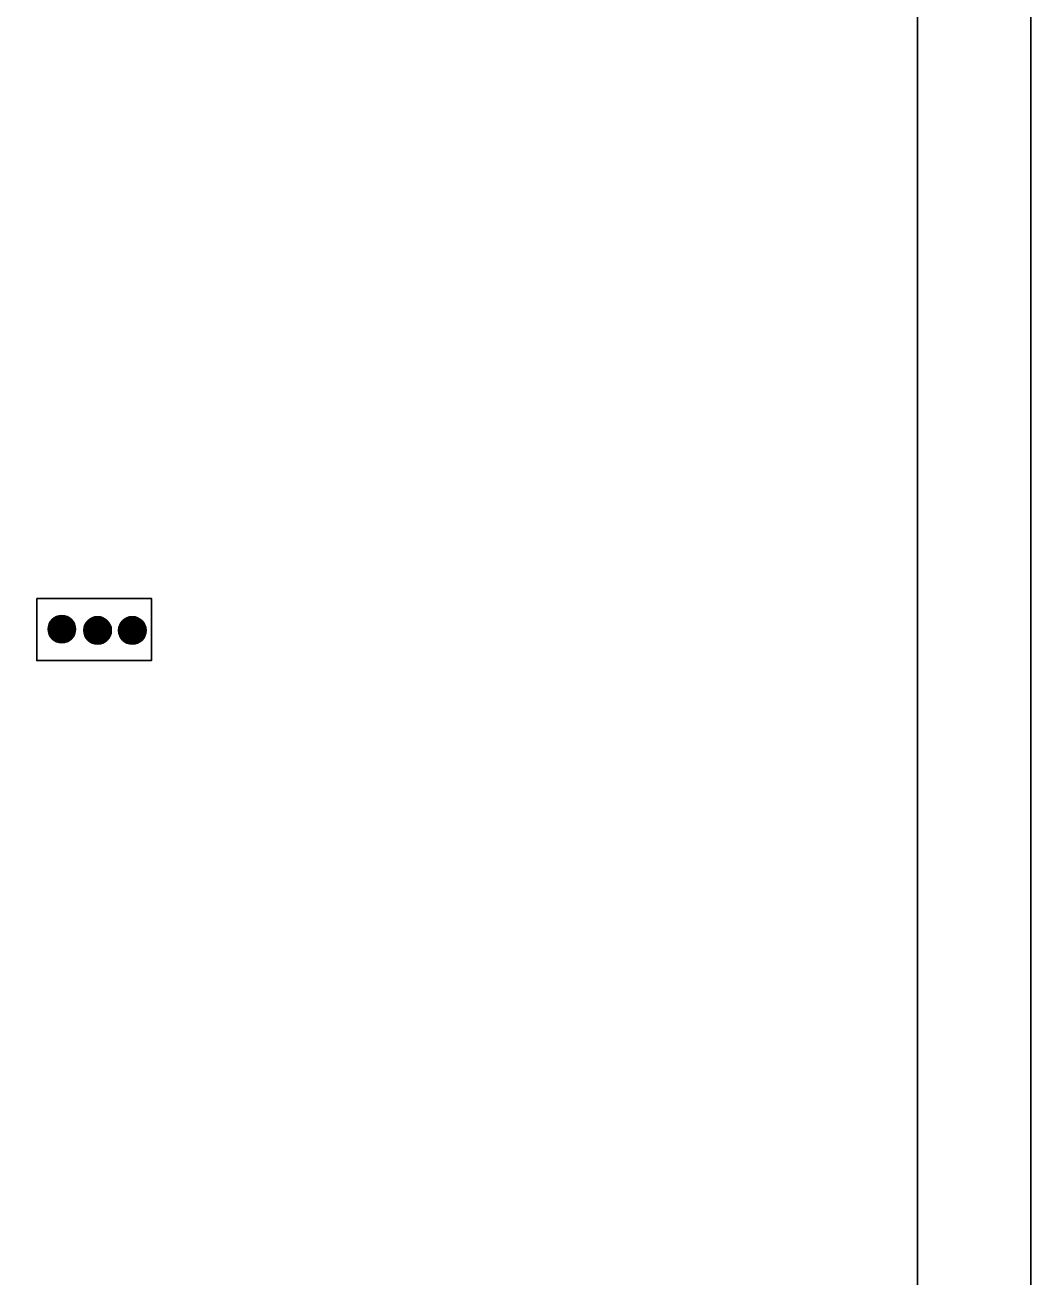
# Model space of a CAD drawing. Extents: x 1398460 to 1408037, y 380768 to 383968.
# Drawn here: x 1403788.4 to 1403998.9, y 381320.5 to 381582.3 of the extents above; entities that cross this region are included whole.
import ezdxf

# ---------------------------------------------------------------- set-up
doc = ezdxf.new("R2010")
doc.units = 0
for name, color, linetype in [('Default', 7, 'Continuous'), ('R_Border', 7, 'Continuous'), ('R_MOT', 7, 'Continuous'), ('R_No Plot', 7, 'Continuous')]:
    doc.layers.add(name, color=color, linetype=linetype)

msp = doc.modelspace()

# ---------------------------------------------------------------- linework, layer by layer
at = {"layer": 'Default'}
for p, q in [((1403796.2, 381458.82), (1403793.2, 381455.82)), ((1403796.03, 381458.82), (1403793.2, 381455.99)), ((1403796.37, 381458.81), (1403793.21, 381455.65)), ((1403795.84, 381458.81), (1403793.21, 381456.18)), ((1403796.52, 381458.79), (1403793.23, 381455.5)), ((1403795.64, 381458.79), (1403793.23, 381456.38)), ((1403796.67, 381458.76), (1403793.26, 381455.35)), ((1403795.43, 381458.75), (1403793.27, 381456.59)), ((1403796.82, 381458.73), (1403793.29, 381455.2)), ((1403796.95, 381458.68), (1403793.33, 381455.07)), ((1403795.18, 381458.68), (1403793.34, 381456.84)), ((1403797.08, 381458.64), (1403793.38, 381454.94)), ((1403797.21, 381458.59), (1403793.43, 381454.81)), ((1403794.89, 381458.57), (1403793.45, 381457.13)), ((1403797.33, 381458.53), (1403793.49, 381454.69)), ((1403797.45, 381458.47), (1403793.55, 381454.57)), ((1403797.56, 381458.41), (1403793.61, 381454.46)), ((1403803.69, 381458.56), (1403800.68, 381455.55)), ((1403803.51, 381458.56), (1403800.68, 381455.73)), ((1403803.33, 381458.55), (1403800.69, 381455.91)), ((1403803.85, 381458.54), (1403800.7, 381455.39)), ((1403803.13, 381458.53), (1403800.71, 381456.11)), ((1403804.01, 381458.52), (1403800.72, 381455.23)), ((1403804.16, 381458.5), (1403800.74, 381455.08)), ((1403802.91, 381458.49), (1403800.75, 381456.33)), ((1403804.3, 381458.46), (1403800.78, 381454.94)), ((1403804.44, 381458.42), (1403800.82, 381454.8)), ((1403802.67, 381458.42), (1403800.82, 381456.57)), ((1403810.86, 381458.56), (1403807.95, 381455.65)), ((1403810.68, 381458.56), (1403807.95, 381455.83)), ((1403811.03, 381458.55), (1403807.96, 381455.48)), ((1403811.19, 381458.54), (1403807.97, 381455.32)), ((1403810.49, 381458.54), (1403807.97, 381456.02)), ((1403811.35, 381458.51), (1403808, 381455.17)), ((1403810.28, 381458.51), (1403808, 381456.23)), ((1403811.49, 381458.48), (1403808.03, 381455.02)), ((1403810.05, 381458.45), (1403808.06, 381456.46)), ((1403811.63, 381458.44), (1403808.07, 381454.88)), ((1403794.51, 381458.36), (1403793.66, 381457.51)), ((1403797.67, 381458.34), (1403793.68, 381454.35)), ((1403797.77, 381458.27), (1403793.75, 381454.25)), ((1403797.87, 381458.19), (1403793.83, 381454.15)), ((1403797.97, 381458.11), (1403793.91, 381454.05)), ((1403798.06, 381458.02), (1403793.99, 381453.96)), ((1403798.15, 381457.94), (1403794.08, 381453.87)), ((1403798.23, 381457.84), (1403794.18, 381453.79)), ((1403798.31, 381457.75), (1403794.27, 381453.71)), ((1403798.39, 381457.65), (1403794.37, 381453.63)), ((1403798.46, 381457.54), (1403794.48, 381453.56)), ((1403798.53, 381457.44), (1403794.58, 381453.49)), ((1403798.6, 381457.32), (1403794.7, 381453.42)), ((1403798.66, 381457.21), (1403794.81, 381453.36)), ((1403798.71, 381457.09), (1403794.93, 381453.31)), ((1403798.76, 381456.96), (1403795.06, 381453.26)), ((1403798.81, 381456.83), (1403795.19, 381453.21)), ((1403798.85, 381456.69), (1403795.33, 381453.17)), ((1403798.88, 381456.55), (1403795.47, 381453.14)), ((1403798.91, 381456.4), (1403795.62, 381453.11)), ((1403798.93, 381456.24), (1403795.78, 381453.09)), ((1403798.94, 381456.08), (1403795.94, 381453.08)), ((1403798.95, 381455.91), (1403796.11, 381453.07)), ((1403804.57, 381458.38), (1403800.87, 381454.67)), ((1403804.69, 381458.33), (1403800.92, 381454.55)), ((1403802.38, 381458.31), (1403800.93, 381456.86)), ((1403804.82, 381458.27), (1403800.97, 381454.43)), ((1403804.93, 381458.21), (1403801.03, 381454.31)), ((1403805.04, 381458.14), (1403801.1, 381454.2)), ((1403801.99, 381458.1), (1403801.14, 381457.25)), ((1403805.15, 381458.08), (1403801.17, 381454.09)), ((1403805.26, 381458), (1403801.24, 381453.98)), ((1403805.36, 381457.93), (1403801.31, 381453.88)), ((1403805.45, 381457.85), (1403801.4, 381453.79)), ((1403805.54, 381457.76), (1403801.48, 381453.7)), ((1403805.63, 381457.67), (1403801.57, 381453.61)), ((1403805.72, 381457.58), (1403801.66, 381453.52)), ((1403805.8, 381457.48), (1403801.76, 381453.44)), ((1403805.87, 381457.38), (1403801.86, 381453.37)), ((1403805.95, 381457.28), (1403801.96, 381453.29)), ((1403806.02, 381457.17), (1403802.07, 381453.22)), ((1403806.08, 381457.06), (1403802.18, 381453.16)), ((1403806.14, 381456.94), (1403802.3, 381453.1)), ((1403806.2, 381456.82), (1403802.42, 381453.04)), ((1403806.25, 381456.7), (1403802.54, 381452.99)), ((1403806.29, 381456.57), (1403802.68, 381452.95)), ((1403806.33, 381456.43), (1403802.81, 381452.91)), ((1403806.37, 381456.29), (1403802.96, 381452.87)), ((1403806.4, 381456.14), (1403803.1, 381452.85)), ((1403806.42, 381455.98), (1403803.26, 381452.83)), ((1403806.43, 381455.82), (1403803.42, 381452.81)), ((1403811.77, 381458.4), (1403808.11, 381454.75)), ((1403809.78, 381458.36), (1403808.15, 381456.73)), ((1403811.89, 381458.35), (1403808.16, 381454.62)), ((1403812.02, 381458.3), (1403808.21, 381454.49)), ((1403812.14, 381458.24), (1403808.27, 381454.37)), ((1403809.45, 381458.21), (1403808.3, 381457.06)), ((1403812.25, 381458.18), (1403808.33, 381454.26)), ((1403812.36, 381458.11), (1403808.4, 381454.15)), ((1403812.47, 381458.04), (1403808.47, 381454.04)), ((1403812.57, 381457.97), (1403808.54, 381453.94)), ((1403812.67, 381457.89), (1403808.62, 381453.84)), ((1403812.76, 381457.81), (1403808.7, 381453.75)), ((1403812.85, 381457.72), (1403808.79, 381453.66)), ((1403812.94, 381457.63), (1403808.88, 381453.57)), ((1403813.02, 381457.54), (1403808.97, 381453.49)), ((1403813.1, 381457.44), (1403809.07, 381453.41)), ((1403813.18, 381457.34), (1403809.17, 381453.33)), ((1403813.25, 381457.23), (1403809.28, 381453.26)), ((1403813.32, 381457.12), (1403809.39, 381453.2)), ((1403813.38, 381457.01), (1403809.5, 381453.13)), ((1403813.44, 381456.89), (1403809.62, 381453.08)), ((1403813.54, 381456.64), (1403809.87, 381452.97)), ((1403813.58, 381456.51), (1403810.01, 381452.93)), ((1403813.62, 381456.37), (1403810.14, 381452.89)), ((1403813.65, 381456.22), (1403810.29, 381452.86)), ((1403813.68, 381456.07), (1403810.44, 381452.84)), ((1403813.69, 381455.91), (1403810.6, 381452.82)), ((1403798.94, 381455.72), (1403796.3, 381453.08)), ((1403798.91, 381455.52), (1403796.5, 381453.11)), ((1403798.87, 381455.3), (1403796.72, 381453.15)), ((1403798.8, 381455.06), (1403796.96, 381453.22)), ((1403798.69, 381454.77), (1403797.25, 381453.33)), ((1403798.48, 381454.38), (1403797.64, 381453.54)), ((1403806.43, 381455.64), (1403803.6, 381452.81)), ((1403806.42, 381455.46), (1403803.78, 381452.82)), ((1403806.4, 381455.26), (1403803.98, 381452.84)), ((1403806.36, 381455.04), (1403804.2, 381452.88)), ((1403806.29, 381454.79), (1403804.45, 381452.95)), ((1403806.18, 381454.51), (1403804.74, 381453.06)), ((1403805.96, 381454.12), (1403805.13, 381453.28)), ((1403813.7, 381455.74), (1403810.77, 381452.81)), ((1403813.7, 381455.56), (1403810.95, 381452.81)), ((1403813.68, 381455.37), (1403811.14, 381452.83)), ((1403813.65, 381455.16), (1403811.35, 381452.86)), ((1403813.6, 381454.93), (1403811.58, 381452.91)), ((1403813.52, 381454.67), (1403811.84, 381452.99)), ((1403813.37, 381454.35), (1403812.16, 381453.14)), ((1403812.99, 381453.79), (1403812.72, 381453.52))]:
    msp.add_line(p, q, dxfattribs=at)
msp.add_lwpolyline([(1403790.84, 381462.37), (1403790.84, 381449.38), (1403814.82, 381449.38), (1403814.82, 381462.37)], close=True, dxfattribs=at)
for centre in [(1403796.07, 381455.95), (1403803.56, 381455.69), (1403810.83, 381455.69)]:
    msp.add_circle(centre, 2.87, dxfattribs=at)
at = {"layer": 'R_Border'}
msp.add_line((1403975.17, 380787.43), (1403975.17, 381814.73), dxfattribs=at)
at = {"layer": 'R_MOT'}
msp.add_line((1403809.75, 381453.02), (1403813.49, 381456.76), dxfattribs=at)
at = {"layer": 'R_No Plot'}
for points in [[(1402332.23, 381834.2), (1403998.93, 381834.2), (1403998.93, 380767.52), (1402332.23, 380767.52)], [(1402394.27, 381814.73), (1402394.27, 380787.43), (1403975.17, 380787.43), (1403975.17, 381643.67), (1403858.52, 381643.67), (1403858.52, 381765.33), (1403661.97, 381765.33), (1403661.97, 381814.73)], [(1403563.87, 381814.73), (1403661.97, 381814.73), (1403661.97, 381765.33), (1403742.53, 381765.33), (1403858.52, 381765.33), (1403858.52, 381643.67), (1403975.17, 381643.67), (1403975.17, 380787.43), (1402394.27, 380787.43), (1402394.27, 381814.73)]]:
    msp.add_lwpolyline(points, close=True, dxfattribs=at)

doc.saveas('drawing.dxf')
